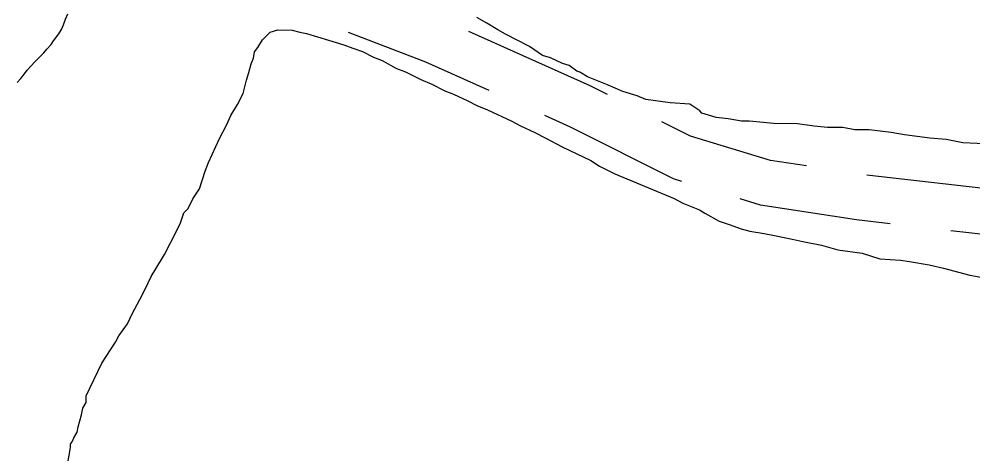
# Model space of a CAD drawing. Extents: x 3172231 to 3210228, y 940198 to 965780.
# Drawn here: x 3178446 to 3179072, y 959486 to 959771 of the extents above; entities that cross this region are included whole.
import ezdxf

# ---------------------------------------------------------------- set-up
doc = ezdxf.new("R2010")
doc.units = 0
for name, color, linetype in [('V-ROAD-CNTR', 7, 'Continuous'), ('V-SITE-VEGE', 7, 'Continuous'), ('V-TOPO-SHOR', 7, 'Continuous')]:
    doc.layers.add(name, color=color, linetype=linetype)

msp = doc.modelspace()

# ---------------------------------------------------------------- linework, layer by layer
at = {"layer": 'V-ROAD-CNTR'}
for points in [[(3178754.455, 959724.356), (3178712.922, 959742.974), (3178662.044, 959762.469)], [(3178832.075, 959721.809), (3178820.74, 959727.519), (3178741.07, 959763.232)], [(3178880.998, 959664.704), (3178875.42, 959666.381), (3178807.85, 959700.421), (3178790.955, 959707.994)], [(3178962.93, 959674.872), (3178939.17, 959678.54), (3178886.572, 959694.355), (3178867.798, 959703.813)], [(3179101.578, 959656.353), (3179094.48, 959658.246), (3179002.474, 959668.873)], [(3179017.803, 959636.903), (3178995.76, 959639.449), (3178932.53, 959649.21), (3178919.297, 959653.189)], [(3179154.99, 959611.057), (3179088.864, 959628.696), (3179057.523, 959632.315)]]:
    msp.add_lwpolyline(points, dxfattribs=at)
at = {"layer": 'V-SITE-VEGE'}
for points in [[(3178941.113, 959702.677), (3178934.611, 959703.459), (3178925.215, 959704.266), (3178920.152, 959704.313), (3178911.483, 959705.837), (3178903.535, 959706.634), (3178894.157, 959709.609), (3178892.723, 959711.07), (3178886.254, 959715.469), (3178873.241, 959716.308), (3178857.346, 959718.618), (3178851.581, 959720.843), (3178842.203, 959723.82), (3178832.117, 959728.25), (3178819.143, 959733.432), (3178814.107, 959736.371), (3178811.942, 959737.114), (3178806.912, 959740.776), (3178802.585, 959742.261), (3178794.661, 959745.949), (3178789.61, 959747.442), (3178780.984, 959753.305), (3178765.143, 959761.405), (3178760.107, 959764.344), (3178752.912, 959768.747), (3178746.434, 959772.424)], [(3178477.346, 959477.251), (3178479.531, 959489.855), (3178479.549, 959492.024), (3178481.016, 959494.18), (3178481.757, 959496.345), (3178483.961, 959499.941), (3178484.716, 959503.552), (3178486.957, 959511.488), (3178487.721, 959515.821), (3178489.922, 959519.418), (3178489.961, 959523.757), (3178500.283, 959545.366), (3178509.088, 959559.03), (3178511.295, 959563.351), (3178517.155, 959571.255), (3178520.106, 959577.739), (3178525.253, 959587.096), (3178528.935, 959594.297), (3178532.623, 959602.22), (3178535.56, 959607.258), (3178541.432, 959616.61), (3178549.532, 959632.451), (3178551.748, 959637.493), (3178553.976, 959643.983), (3178556.894, 959646.85), (3178559.847, 959653.334), (3178564.244, 959659.804), (3178567.966, 959671.345), (3178570.186, 959677.112), (3178577.565, 959692.959), (3178581.982, 959701.6), (3178584.933, 959708.084), (3178589.339, 959715.276), (3178593.021, 959722.479), (3178595.265, 959731.138), (3178596.761, 959736.188), (3178598.26, 959741.962), (3178599.738, 959745.564), (3178600.5, 959749.898), (3178602.696, 959752.773), (3178605.634, 959757.809), (3178610.742, 959762.827), (3178615.819, 959764.227), (3178625.222, 959764.143), (3178630.272, 959762.65), (3178634.606, 959761.889), (3178649.032, 959757.42), (3178659.132, 959754.436), (3178664.9, 959752.212), (3178671.39, 959749.984), (3178678.59, 959746.301), (3178684.358, 959744.079)], [(3178684.358, 959744.079), (3178693.715, 959738.933), (3178699.48, 959736.711), (3178709.562, 959731.556), (3178716.769, 959728.598), (3178725.41, 959724.181), (3178731.177, 959721.959), (3178740.54, 959717.533), (3178746.301, 959714.588), (3178753.508, 959711.631), (3178769.356, 959704.254), (3178775.113, 959701.309), (3178784.48, 959696.885), (3178791.681, 959693.203), (3178802.478, 959687.319), (3178821.205, 959678.469), (3178826.96, 959674.802), (3178837.038, 959669.649), (3178875.954, 959653.384), (3178881.715, 959650.439), (3178892.524, 959646.001), (3178896.123, 959643.799), (3178905.478, 959638.65), (3178911.97, 959636.422), (3178919.9, 959633.459), (3178925.673, 959631.959), (3178935.063, 959630.428), (3178943.006, 959628.91), (3178954.56, 959626.637), (3178960.334, 959625.138), (3178972.609, 959622.856), (3178983.433, 959619.866), (3178999.326, 959617.554), (3179010.866, 959613.833), (3179024.602, 959612.985), (3179030.382, 959612.211), (3179043.382, 959609.923), (3179052.766, 959607.668), (3179070.086, 959603.173), (3179082.362, 959600.891)], [(3179084.215, 959689.092), (3179065.417, 959689.985), (3179054.587, 959692.253), (3179043.745, 959693.074), (3179027.129, 959695.392), (3179018.46, 959696.918), (3179004.007, 959698.495), (3178994.605, 959698.579), (3178986.663, 959700.096), (3178976.535, 959700.189), (3178967.862, 959700.989), (3178957.026, 959702.533), (3178941.113, 959702.677)]]:
    msp.add_lwpolyline(points, dxfattribs=at)
at = {"layer": 'V-TOPO-SHOR'}
msp.add_lwpolyline([(3178444.692, 959729.665), (3178447.017, 959732.363), (3178449.343, 959735.271), (3178451.248, 959737.763), (3178453.573, 959740.46), (3178456.319, 959743.364), (3178459.061, 959746.06), (3178462.225, 959749.166), (3178464.13, 959751.661), (3178466.874, 959754.563), (3178468.57, 959757.057), (3178471.957, 959761.629), (3178473.657, 959764.543), (3178475.148, 959767.664), (3178476.436, 959771.209), (3178477.931, 959774.75)], dxfattribs=at)

doc.saveas('drawing.dxf')
